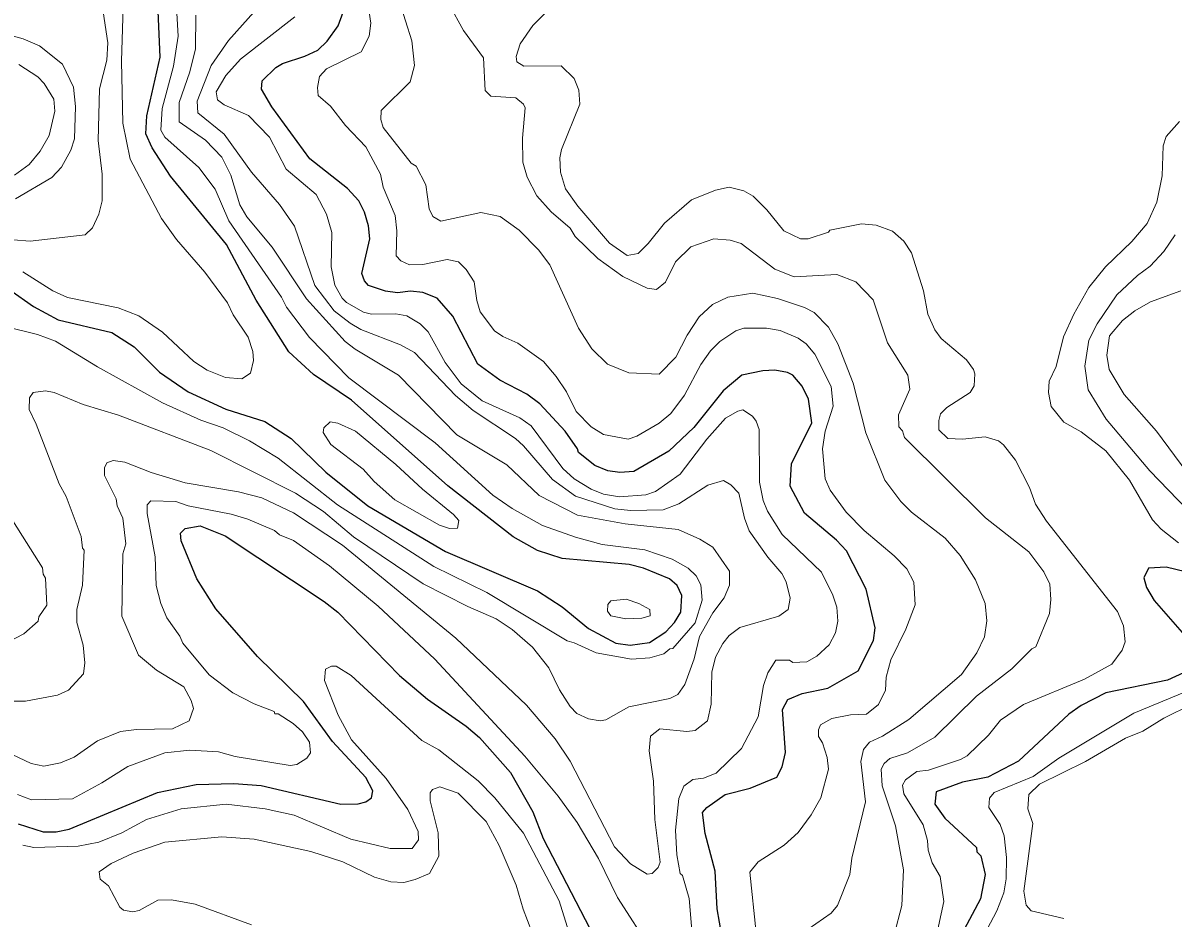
# Model space of a CAD drawing. Extents: x 673.3 to 698.5, y 6984.3 to 7012.3.
# Drawn here: x 694.629 to 696.255, y 6995.852 to 6997.119 of the extents above; entities that cross this region are included whole.
import ezdxf

# ---------------------------------------------------------------- set-up
doc = ezdxf.new("R2010")
doc.units = 0
doc.header["$LTSCALE"] = 0.032
doc.layers.add('1', color=7, linetype='Continuous', lineweight=25)
doc.layers.add('2', color=7, linetype='Continuous', lineweight=13)

msp = doc.modelspace()

# ---------------------------------------------------------------- linework, layer by layer
at = {"layer": '1'}
for points in [[(694.6103, 6996.7412), (694.6437, 6996.7175), (694.6788, 6996.6985), (694.7544, 6996.6809), (694.7859, 6996.6603), (694.822, 6996.6246), (694.8625, 6996.5967), (694.9159, 6996.5724), (694.9707, 6996.5549), (695.0084, 6996.5309), (695.057, 6996.4832), (695.1168, 6996.4357), (695.2264, 6996.3709), (695.3567, 6996.3155), (695.3916, 6996.2925), (695.4286, 6996.2621), (695.4675, 6996.2413), (695.4875, 6996.2384), (695.5152, 6996.2424), (695.5381, 6996.2572), (695.5504, 6996.2703), (695.5593, 6996.2851), (695.5607, 6996.3086), (695.5543, 6996.3228), (695.5431, 6996.3322), (695.5065, 6996.3473), (695.4864, 6996.3524), (695.3915, 6996.3611), (695.3567, 6996.3725), (695.322, 6996.3916), (695.2297, 6996.464), (695.0936, 6996.585), (695.0398, 6996.6215), (695.0049, 6996.6534), (694.9586, 6996.7266), (694.9166, 6996.8051), (694.8376, 6996.9019), (694.8115, 6996.9422), (694.8027, 6996.9619), (694.804, 6996.9872), (694.823, 6997.0706), (694.8197, 6997.1463)], [(695.6458, 6996.6203), (695.6193, 6996.5981), (695.5775, 6996.5462), (695.5424, 6996.5131), (695.4929, 6996.4842), (695.473, 6996.4827), (695.456, 6996.485), (695.4376, 6996.4925), (695.4145, 6996.5109), (695.4132, 6996.5161), (695.3958, 6996.5411), (695.3598, 6996.58), (695.3414, 6996.5935), (695.3033, 6996.6133), (695.2724, 6996.636), (695.2369, 6996.7039), (695.2147, 6996.7293), (695.1944, 6996.7376), (695.1769, 6996.7391), (695.1586, 6996.7368), (695.1417, 6996.7391), (695.1174, 6996.7474), (695.1117, 6996.754), (695.1081, 6996.7644), (695.1194, 6996.8135), (695.1176, 6996.8319), (695.112, 6996.851), (695.1038, 6996.8673), (695.0879, 6996.8846), (695.0345, 6996.9267), (694.9806, 6996.9999), (694.9664, 6997.0253), (694.9671, 6997.0368), (694.9863, 6997.0558), (694.9957, 6997.0616), (695.0277, 6997.0717), (695.0458, 6997.0802), (695.0589, 6997.0932), (695.0746, 6997.1146), (695.0818, 6997.134)], [(695.6171, 6995.8275), (695.6105, 6995.8656), (695.6081, 6995.9187), (695.5939, 6995.9721), (695.5902, 6996.0018), (695.5961, 6996.0088), (695.6219, 6996.0273), (695.6574, 6996.036), (695.6951, 6996.0519), (695.7025, 6996.0664), (695.7074, 6996.0868), (695.7033, 6996.1476), (695.7106, 6996.1615), (695.7308, 6996.1702), (695.7675, 6996.1775), (695.8101, 6996.2019), (695.832, 6996.2451), (695.8343, 6996.263), (695.8215, 6996.3178), (695.7937, 6996.3718), (695.7794, 6996.3869), (695.7341, 6996.4251), (695.7141, 6996.4634), (695.7159, 6996.4949), (695.7447, 6996.5528), (695.7401, 6996.5865), (695.7308, 6996.605), (695.7177, 6996.6203), (695.7101, 6996.6242), (695.6922, 6996.6275), (695.6754, 6996.6268), (695.6458, 6996.6203)], [(694.6221, 6995.9857), (694.6574, 6995.9745), (694.6759, 6995.9745), (694.6942, 6995.978), (694.8189, 6996.0298), (694.874, 6996.0412), (694.9273, 6996.0429), (694.9658, 6996.0397), (695.0782, 6996.0135), (695.103, 6996.0141), (695.114, 6996.0169), (695.1217, 6996.0225), (695.1236, 6996.0323), (695.1137, 6996.051), (695.0668, 6996.1021), (695.0254, 6996.1587), (694.9604, 6996.2223), (694.9017, 6996.2898), (694.8745, 6996.3325), (694.8525, 6996.3862), (694.8517, 6996.397), (694.858, 6996.4037), (694.8795, 6996.4075), (694.9147, 6996.3932), (695.0548, 6996.3003), (695.0741, 6996.2853), (695.1612, 6996.1957), (695.2011, 6996.1622), (695.2556, 6996.1239), (695.2744, 6996.1077), (695.3183, 6996.0581), (695.3498, 6996.0024), (695.3644, 6995.9649), (695.4305, 6995.8377)], [(696.3669, 6996.3195), (696.2457, 6996.349), (696.221, 6996.3475), (696.2143, 6996.3339), (696.2179, 6996.32), (696.2289, 6996.3016), (696.2751, 6996.2486)], [(696.2703, 6996.1994), (696.2477, 6996.1891), (696.1603, 6996.1712), (696.1255, 6996.1529), (696.1083, 6996.141), (696.037, 6996.0744), (695.9935, 6996.0519), (695.9577, 6996.0445), (695.9207, 6996.0309), (695.9186, 6996.0133), (695.9326, 6995.9936), (695.9774, 6995.952), (695.978, 6995.9458), (695.9836, 6995.9404), (695.99, 6995.9138), (695.9833, 6995.8797), (695.956, 6995.8281)]]:
    msp.add_lwpolyline(points, dxfattribs=at)
at = {"layer": '2'}
for points in [[(694.5903, 6996.814), (694.6391, 6996.81), (694.7168, 6996.8189), (694.7271, 6996.829), (694.7362, 6996.8484), (694.7408, 6996.8673), (694.7407, 6996.9047), (694.7351, 6996.9523), (694.7372, 6997.0256), (694.7473, 6997.066), (694.7489, 6997.0906), (694.7409, 6997.1439), (694.7245, 6997.177), (694.7081, 6997.1894), (694.6786, 6997.1977), (694.6587, 6997.1983), (694.6412, 6997.1925), (694.6093, 6997.1597)], [(694.6286, 6996.7667), (694.671, 6996.7399), (694.6916, 6996.7303), (694.7633, 6996.7156), (694.7926, 6996.7043), (694.826, 6996.6814), (694.8705, 6996.6396), (694.8895, 6996.6273), (694.9152, 6996.6173), (694.9383, 6996.6154), (694.9506, 6996.6235), (694.9549, 6996.6412), (694.954, 6996.6541), (694.9473, 6996.674), (694.926, 6996.706), (694.9182, 6996.7228), (694.8861, 6996.7664), (694.8459, 6996.8122), (694.8248, 6996.8423), (694.7806, 6996.926), (694.7701, 6996.9771), (694.7684, 6997.0645), (694.7708, 6997.1569)], [(695.1162, 6997.1495), (695.121, 6997.1184), (695.1186, 6997.1002), (695.1072, 6997.078), (695.0581, 6997.0537), (695.0483, 6997.0432), (695.0454, 6997.0273), (695.0464, 6997.016), (695.0637, 6997.0009), (695.085, 6996.9738), (695.1137, 6996.9435), (695.1347, 6996.9047), (695.1382, 6996.8863), (695.1551, 6996.8464), (695.1577, 6996.8247), (695.1565, 6996.7893), (695.1633, 6996.7823), (695.1757, 6996.7766), (695.1942, 6996.7772), (695.2287, 6996.7839), (695.2448, 6996.7806), (695.2556, 6996.7698), (695.2672, 6996.7527), (695.2706, 6996.7263), (695.2754, 6996.7101), (695.2957, 6996.6834), (695.3075, 6996.6751), (695.329, 6996.6657), (695.3653, 6996.6397), (695.3832, 6996.6187), (695.3976, 6996.597), (695.4113, 6996.5688), (695.4324, 6996.5474), (695.4498, 6996.5363), (695.485, 6996.5299), (695.4971, 6996.5341), (695.5288, 6996.5525), (695.5451, 6996.5662), (695.5647, 6996.5923), (695.5875, 6996.6355), (695.6011, 6996.6547), (695.6147, 6996.6683), (695.637, 6996.6834), (695.6483, 6996.6869), (695.6803, 6996.687), (695.6999, 6996.6838), (695.7252, 6996.6728), (695.7366, 6996.6649), (695.7491, 6996.6501), (695.7718, 6996.6044), (695.7749, 6996.5765), (695.7635, 6996.5412), (695.7595, 6996.5164), (695.7636, 6996.4739), (695.7704, 6996.4576), (695.7933, 6996.4268), (695.8185, 6996.4008), (695.861, 6996.3649), (695.8788, 6996.3463), (695.8891, 6996.3275), (695.8906, 6996.2953), (695.8776, 6996.2611), (695.8566, 6996.2177), (695.85, 6996.1933), (695.849, 6996.1747), (695.8389, 6996.1547), (695.8219, 6996.1409)], [(695.7393, 6995.8364), (695.7722, 6995.8592), (695.7811, 6995.8703), (695.7986, 6995.9141), (695.8011, 6995.9372), (695.8205, 6996.0166), (695.8141, 6996.0736), (695.8175, 6996.0908), (695.8262, 6996.1013), (695.8448, 6996.1095), (695.8819, 6996.1331), (695.9565, 6996.1967), (695.9779, 6996.2274), (695.9888, 6996.2502), (695.9924, 6996.273), (695.9899, 6996.2972), (695.9763, 6996.3309), (695.9543, 6996.3651), (695.933, 6996.3897), (695.8857, 6996.4264), (695.8703, 6996.4417), (695.8479, 6996.4718), (695.8208, 6996.539), (695.8031, 6996.6091), (695.7815, 6996.665), (695.768, 6996.6884), (695.7481, 6996.709), (695.7345, 6996.7164), (695.6963, 6996.729), (695.6613, 6996.7366), (695.6257, 6996.7306), (695.6043, 6996.7205), (695.5852, 6996.7032), (695.5682, 6996.6772), (695.5522, 6996.6461), (695.5287, 6996.6219), (695.4856, 6996.6237), (695.4555, 6996.6362), (695.4336, 6996.6579), (695.4145, 6996.687), (695.374, 6996.7764), (695.3578, 6996.798), (695.3308, 6996.8254), (695.3037, 6996.8447), (695.2766, 6996.8507), (695.2199, 6996.8385), (695.2084, 6996.845), (695.2032, 6996.8559), (695.1985, 6996.8896), (695.1848, 6996.9162), (695.1777, 6996.9204), (695.1383, 6996.971), (695.1349, 6996.9824), (695.1356, 6996.9949), (695.1763, 6997.0355), (695.1828, 6997.0586), (695.1788, 6997.0937), (695.161, 6997.1502)], [(694.9671, 6997.1472), (694.9197, 6997.0939), (694.8951, 6997.0587), (694.8754, 6997.0081), (694.8762, 6996.9915), (694.9133, 6996.9613), (694.9519, 6996.9078), (694.9917, 6996.8619), (695.0127, 6996.8311), (695.0415, 6996.7473), (695.0691, 6996.7115), (695.0916, 6996.6938), (695.1067, 6996.6852), (695.1629, 6996.6632), (695.1827, 6996.6523), (695.2408, 6996.5917), (695.2655, 6996.5706), (695.3256, 6996.5306), (695.337, 6996.5206), (695.3778, 6996.4727), (695.4104, 6996.4492), (695.4658, 6996.4312), (695.4883, 6996.4288), (695.5342, 6996.4297), (695.5565, 6996.4385), (695.5977, 6996.465), (695.6196, 6996.4712), (695.63, 6996.4654), (695.6414, 6996.4537), (695.6494, 6996.4181), (695.6561, 6996.4004), (695.6822, 6996.363), (695.7023, 6996.3396), (695.7081, 6996.3281), (695.7139, 6996.305), (695.7111, 6996.289), (695.698, 6996.2796), (695.6429, 6996.2634), (695.6278, 6996.2523), (695.6186, 6996.2407), (695.6084, 6996.2214), (695.6033, 6996.2003), (695.6023, 6996.155), (695.5971, 6996.1313), (695.5797, 6996.1176), (695.5677, 6996.1163), (695.5298, 6996.1202), (695.5163, 6996.1098), (695.5145, 6996.0891), (695.5209, 6996.0459), (695.5226, 6995.9917), (695.5299, 6995.9312), (695.5272, 6995.9237), (695.5189, 6995.9154), (695.5117, 6995.9143), (695.4881, 6995.9292), (695.4657, 6995.953), (695.4027, 6996.0741), (695.3818, 6996.1061), (695.3411, 6996.1534), (695.2413, 6996.2482), (695.0809, 6996.3801), (695.0117, 6996.4257), (694.9669, 6996.4468), (694.9335, 6996.4556), (694.858, 6996.4679), (694.8102, 6996.4827), (694.7727, 6996.4974), (694.7564, 6996.4998), (694.7473, 6996.4963), (694.744, 6996.4891), (694.7441, 6996.4785), (694.7608, 6996.4457), (694.762, 6996.4354), (694.77, 6996.4179), (694.7741, 6996.3817), (694.7701, 6996.3675), (694.7686, 6996.2796), (694.7923, 6996.2242), (694.8178, 6996.2032), (694.8563, 6996.1795), (694.8669, 6996.1601), (694.8702, 6996.1488), (694.864, 6996.1314), (694.8401, 6996.1202), (694.7894, 6996.1193), (694.7668, 6996.1161), (694.734, 6996.1029), (694.7011, 6996.08), (694.6819, 6996.0721), (694.6583, 6996.0673)], [(695.2316, 6997.1451), (695.2521, 6997.108), (695.2804, 6997.0692), (695.2828, 6997.0233), (695.2906, 6997.015), (695.3259, 6997.0127), (695.3368, 6997.0038), (695.3391, 6996.9989), (695.3353, 6996.9559), (695.3359, 6996.9217), (695.342, 6996.9007), (695.3558, 6996.8744), (695.3759, 6996.8515), (695.4027, 6996.8286), (695.41, 6996.8167), (695.4419, 6996.7855), (695.4772, 6996.7599), (695.5118, 6996.7434), (695.5251, 6996.7417), (695.5376, 6996.7521), (695.5518, 6996.7806), (695.5733, 6996.8022), (695.606, 6996.8133), (695.629, 6996.8114), (695.6445, 6996.8068), (695.6925, 6996.7702), (695.7198, 6996.7598), (695.7799, 6996.7627), (695.8067, 6996.7523), (695.8312, 6996.7268), (695.8516, 6996.6663), (695.8802, 6996.6205), (695.8833, 6996.6008), (695.8671, 6996.5643), (695.8679, 6996.5475), (695.8729, 6996.5415), (695.8759, 6996.5324), (695.9903, 6996.4187), (696.0515, 6996.3705), (696.0726, 6996.342), (696.0811, 6996.3246), (696.0829, 6996.303), (696.081, 6996.2834), (696.0614, 6996.2359), (696.056, 6996.2334), (696.0276, 6996.205), (695.9775, 6996.1664), (695.9185, 6996.1081), (695.8798, 6996.0862), (695.8549, 6996.0782), (695.8471, 6996.071), (695.8426, 6996.0628), (695.8439, 6996.0393), (695.8629, 6995.9829), (695.8744, 6995.9207), (695.8719, 6995.8702), (695.8611, 6995.8285)], [(695.6615, 6996.8737), (695.6486, 6996.8812), (695.6278, 6996.8866), (695.6082, 6996.8822), (695.5746, 6996.8686), (695.5361, 6996.8357), (695.5133, 6996.8065), (695.499, 6996.7926), (695.4834, 6996.7897), (695.4586, 6996.8073), (695.4136, 6996.8594), (695.3961, 6996.8839), (695.389, 6996.9075), (695.3882, 6996.9278), (695.3904, 6996.9396), (695.4166, 6997.0038), (695.415, 6997.0236), (695.4085, 6997.0404), (695.3903, 6997.0583), (695.3371, 6997.0576), (695.3274, 6997.0638), (695.3263, 6997.0713), (695.3319, 6997.089), (695.3498, 6997.1154), (695.38, 6997.1454)], [(694.8465, 6997.1325), (694.8482, 6997.1), (694.8417, 6997.0576), (694.8255, 6996.9976), (694.8239, 6996.9672), (694.8296, 6996.9574), (694.8775, 6996.9142), (694.9009, 6996.8836), (694.9201, 6996.8387), (694.9947, 6996.7308), (695.0016, 6996.7166), (695.0339, 6996.6739), (695.0895, 6996.6168), (695.2119, 6996.5245), (695.2932, 6996.4505), (695.3206, 6996.4318), (695.3639, 6996.4079), (695.4104, 6996.3912), (695.448, 6996.3809), (695.5086, 6996.3733), (695.5473, 6996.3603), (695.5696, 6996.3476), (695.5809, 6996.3364), (695.5878, 6996.324), (695.5893, 6996.3019), (695.5795, 6996.2701), (695.548, 6996.2336), (695.5436, 6996.2331), (695.5352, 6996.2261), (695.5157, 6996.2203), (695.4896, 6996.2188), (695.4397, 6996.2274), (695.4085, 6996.2415), (695.3986, 6996.2444), (695.285, 6996.313), (695.2101, 6996.3497), (695.0735, 6996.4371), (694.9897, 6996.5031), (694.949, 6996.5275), (694.912, 6996.546), (694.8806, 6996.5567), (694.8263, 6996.5814), (694.734, 6996.6321), (694.675, 6996.6685), (694.6493, 6996.6781), (694.6017, 6996.6896)], [(695.5438, 6996.1629), (695.5553, 6996.1685), (695.5648, 6996.1829), (695.578, 6996.219), (695.5857, 6996.2507), (695.6046, 6996.2841), (695.6205, 6996.3056), (695.6284, 6996.3231), (695.6284, 6996.343), (695.6046, 6996.3769), (695.5863, 6996.3884), (695.5556, 6996.4019), (695.4805, 6996.4101), (695.4132, 6996.4224), (695.3589, 6996.4502), (695.313, 6996.4934), (695.2423, 6996.5362), (695.1599, 6996.6204), (695.0988, 6996.657), (695.0844, 6996.6682), (695.0298, 6996.7285), (694.9811, 6996.8016), (694.9453, 6996.8443), (694.9356, 6996.8616), (694.9229, 6996.9034), (694.9102, 6996.929), (694.887, 6996.9529), (694.8499, 6996.9788), (694.8496, 6997.006), (694.8646, 6997.0497), (694.8727, 6997.0823), (694.8734, 6997.1298)], [(695.769, 6996.2388), (695.7781, 6996.256), (695.7815, 6996.2726), (695.7798, 6996.2921), (695.7743, 6996.3094), (695.7581, 6996.3415), (695.7027, 6996.3952), (695.6817, 6996.4281), (695.6757, 6996.4433), (695.6708, 6996.469), (695.67, 6996.5434), (695.6661, 6996.5554), (695.6608, 6996.5625), (695.6469, 6996.5712), (695.6398, 6996.5697), (695.6226, 6996.5597), (695.596, 6996.53), (695.5586, 6996.4805), (695.5237, 6996.4559), (695.5098, 6996.4509), (695.4728, 6996.4484), (695.4498, 6996.4523), (695.4327, 6996.4591), (695.4083, 6996.4738), (695.3923, 6996.4882), (695.3478, 6996.5489), (695.3318, 6996.5601), (695.2785, 6996.584), (695.2487, 6996.6083), (695.226, 6996.6385), (695.2019, 6996.6817), (695.1908, 6996.6929), (695.172, 6996.7042), (695.1561, 6996.7073), (695.1216, 6996.7066), (695.1103, 6996.7095), (695.0865, 6996.7233), (695.0802, 6996.7294), (695.0699, 6996.7478), (695.0649, 6996.7735), (695.0656, 6996.8221), (695.0581, 6996.848), (695.0435, 6996.8759), (695.0011, 6996.9118), (694.9774, 6996.9574), (694.9479, 6996.9878), (694.9132, 6997.0031), (694.9042, 6997.01), (694.9022, 6997.0212), (694.9157, 6997.0443), (694.9365, 6997.0677), (695.0134, 6997.1275)], [(694.5907, 6997.1065), (694.6289, 6997.0964), (694.6523, 6997.0863), (694.6847, 6997.0605), (694.7001, 6997.0279), (694.7032, 6997.0005), (694.7016, 6996.955), (694.6967, 6996.9386), (694.6833, 6996.9147), (694.6696, 6996.8999), (694.6184, 6996.8701)], [(694.6167, 6996.9035), (694.6376, 6996.9186), (694.6529, 6996.9373), (694.6657, 6996.9596), (694.6739, 6996.9938), (694.6723, 6997.0108), (694.6586, 6997.0329), (694.6499, 6997.0424), (694.6231, 6997.0601)], [(696.2647, 6996.9794), (696.2457, 6996.9579), (696.2417, 6996.9448), (696.24, 6996.9026), (696.2326, 6996.8653), (696.219, 6996.8351), (696.1974, 6996.8097), (696.1601, 6996.7736), (696.1364, 6996.7446), (696.1151, 6996.7069), (696.1004, 6996.6745), (696.0901, 6996.6325), (696.0804, 6996.6118), (696.0796, 6996.596), (696.0834, 6996.5763), (696.101, 6996.5541), (696.1255, 6996.5403), (696.1606, 6996.5132), (696.1941, 6996.4718), (696.2263, 6996.4156), (696.2386, 6996.4026), (696.2631, 6996.3831)], [(695.92, 6995.8232), (695.9312, 6995.8756), (695.9263, 6995.9112), (695.915, 6995.9305), (695.909, 6995.9484), (695.9084, 6995.9621), (695.902, 6995.9842), (695.8746, 6996.0279), (695.8728, 6996.0402), (695.8772, 6996.048), (695.8933, 6996.0595), (695.9096, 6996.0618), (695.9547, 6996.0765), (695.9644, 6996.0818), (695.9946, 6996.111), (696.0117, 6996.1321), (696.044, 6996.1546), (696.1304, 6996.1903), (696.1691, 6996.2115), (696.1835, 6996.2312), (696.1878, 6996.2433), (696.1854, 6996.266), (696.1771, 6996.2862), (696.0765, 6996.4139), (696.0612, 6996.438), (696.0525, 6996.4617), (696.0326, 6996.5), (696.0157, 6996.522), (696.0085, 6996.5273), (695.99, 6996.533), (695.9577, 6996.5299), (695.9371, 6996.5307), (695.9245, 6996.5429), (695.9241, 6996.5562), (695.9266, 6996.5658), (695.9357, 6996.5748), (695.9687, 6996.5957), (695.9743, 6996.6053), (695.9753, 6996.6221), (695.9734, 6996.6286), (695.9633, 6996.642), (695.9275, 6996.6721), (695.9184, 6996.6846), (695.9087, 6996.7068), (695.9028, 6996.7399), (695.8857, 6996.7937), (695.8749, 6996.8101), (695.8586, 6996.8242), (695.8355, 6996.8327), (695.8151, 6996.8344), (695.7699, 6996.8256), (695.7682, 6996.823), (695.7394, 6996.8133), (695.7288, 6996.8134), (695.705, 6996.8247), (695.6809, 6996.8544), (695.6615, 6996.8737)], [(696.2756, 6996.4306), (696.2225, 6996.4853), (696.1612, 6996.5584), (696.1356, 6996.5998), (696.1308, 6996.6331), (696.1365, 6996.6699), (696.1481, 6996.693), (696.1761, 6996.7339), (696.2055, 6996.7615), (696.2234, 6996.7746), (696.2424, 6996.7954), (696.2587, 6996.819)], [(696.2667, 6996.7398), (696.2239, 6996.7241), (696.2017, 6996.7114), (696.1842, 6996.6976), (696.1657, 6996.6759), (696.1618, 6996.6487), (696.1654, 6996.6284), (696.1864, 6996.5931), (696.232, 6996.541), (696.2924, 6996.4598)], [(694.6042, 6996.1592), (694.6322, 6996.1591), (694.6775, 6996.1675), (694.6933, 6996.1746), (694.7145, 6996.1981), (694.7162, 6996.2132), (694.7138, 6996.2383), (694.7049, 6996.2706), (694.7049, 6996.2891), (694.7131, 6996.3233), (694.7155, 6996.3729), (694.7132, 6996.3758), (694.7112, 6996.392), (694.69, 6996.4487), (694.6802, 6996.4669), (694.6477, 6996.5513), (694.6375, 6996.572), (694.6381, 6996.5882), (694.6432, 6996.5957), (694.6606, 6996.5982), (694.6731, 6996.5957), (694.7138, 6996.579), (694.7641, 6996.5638), (694.8945, 6996.5139), (695.0142, 6996.4534), (695.054, 6996.4274), (695.0963, 6996.3917), (695.195, 6996.3254), (695.2579, 6996.2932), (695.2981, 6996.2756), (695.321, 6996.2606), (695.3494, 6996.2354), (695.3726, 6996.2065), (695.3878, 6996.1753), (695.403, 6996.1517), (695.4123, 6996.1419), (695.4286, 6996.134), (695.4451, 6996.1316), (695.4532, 6996.133), (695.4859, 6996.1511), (695.5438, 6996.1629)], [(694.5916, 6996.4503), (694.6565, 6996.348), (694.6576, 6996.3387), (694.6609, 6996.3333), (694.6626, 6996.295), (694.6514, 6996.2783), (694.6501, 6996.2722), (694.6298, 6996.2544), (694.6054, 6996.2418)], [(694.6213, 6996.0272), (694.6409, 6996.0194), (694.699, 6996.0211), (694.7405, 6996.0435), (694.777, 6996.0667), (694.8293, 6996.086), (694.8649, 6996.0901), (694.9052, 6996.0876), (694.9291, 6996.0811), (695.0069, 6996.0681), (695.016, 6996.0698), (695.0304, 6996.0785), (695.0354, 6996.0862), (695.0341, 6996.1011), (695.0243, 6996.1159), (695.0112, 6996.1275), (694.9898, 6996.1412), (694.9852, 6996.1415), (694.9841, 6996.1445), (694.9557, 6996.1552), (694.9255, 6996.1712), (694.892, 6996.1963), (694.8549, 6996.2413), (694.8506, 6996.2513), (694.8321, 6996.2772), (694.8236, 6996.2975), (694.8173, 6996.3228), (694.8157, 6996.3635), (694.8043, 6996.4247), (694.8043, 6996.4368), (694.8098, 6996.4425), (694.845, 6996.4418), (694.8626, 6996.4358), (694.9234, 6996.4239), (694.9471, 6996.4168), (694.9845, 6996.4006), (694.9918, 6996.3945), (695.0114, 6996.3863), (695.0622, 6996.3508), (695.1314, 6996.2938), (695.2116, 6996.2185), (695.3389, 6996.0815), (695.3859, 6996.0247), (695.4126, 6995.9874), (695.4429, 6995.9367), (695.4696, 6995.8816), (695.5184, 6995.8058)], [(695.5763, 6995.8181), (695.5713, 6995.8799), (695.5616, 6995.9124), (695.5585, 6995.9156), (695.5535, 6995.9418), (695.5518, 6995.9766), (695.5567, 6996.0216), (695.5637, 6996.0389), (695.5762, 6996.0484), (695.5912, 6996.0502), (695.6095, 6996.0572), (695.6453, 6996.0922), (695.6688, 6996.1368), (695.6761, 6996.1812), (695.6823, 6996.1995), (695.6939, 6996.2173), (695.7129, 6996.2171), (695.7176, 6996.2139), (695.7378, 6996.2147), (695.7516, 6996.223), (695.769, 6996.2388)], [(695.4099, 6995.804), (695.3873, 6995.8767), (695.337, 6995.9726), (695.2962, 6996.0223), (695.2728, 6996.0466), (695.2169, 6996.0902), (695.1928, 6996.1037), (695.0931, 6996.1955), (695.0717, 6996.2087), (695.0652, 6996.2089), (695.0567, 6996.2045), (695.0551, 6996.1885), (695.0745, 6996.1392), (695.0935, 6996.1045), (695.1424, 6996.0499), (695.173, 6996.0057), (695.1876, 6995.9747), (695.1885, 6995.9628), (695.1794, 6995.9508), (695.1482, 6995.9507), (695.0925, 6995.9638), (695.0125, 6995.9981), (694.9714, 6996.007), (694.9164, 6996.0135), (694.8525, 6996.0068), (694.8036, 6995.9919), (694.7687, 6995.9729), (694.7361, 6995.9598), (694.7068, 6995.9541), (694.644, 6995.952), (694.6284, 6995.9553)], [(696.2764, 6996.1738), (696.1999, 6996.142), (696.094, 6996.0785), (696.0579, 6996.0527), (696.0026, 6996.0302), (695.9961, 6996.0219), (695.9949, 6996.0089), (696.011, 6995.9845), (696.0167, 6995.9685), (696.0202, 6995.9381), (696.0193, 6995.9076), (696.016, 6995.8881), (696.0065, 6995.8626), (695.9927, 6995.8366)], [(695.8219, 6996.1409), (695.7994, 6996.1397), (695.773, 6996.1347), (695.7569, 6996.1256), (695.7539, 6996.1187), (695.7539, 6996.1092), (695.7596, 6996.1004), (695.7665, 6996.0796), (695.7684, 6996.063), (695.7573, 6996.0222), (695.7436, 6995.9985), (695.7251, 6995.9734), (695.7053, 6995.9553), (695.6689, 6995.9318), (695.657, 6995.9174), (695.6658, 6995.8314)], [(696.1013, 6995.8519), (696.0551, 6995.8627), (696.0478, 6995.8704), (696.0446, 6995.8903), (696.0574, 6995.9859), (696.0503, 6996.007), (696.0514, 6996.0271), (696.0666, 6996.0416), (696.1315, 6996.0736), (696.1885, 6996.107), (696.2129, 6996.1168), (696.2427, 6996.135), (696.2825, 6996.1548)], [(694.6583, 6996.0673), (694.6403, 6996.0711), (694.5317, 6996.1225)], [(694.9519, 6995.8426), (694.8726, 6995.8718), (694.8387, 6995.8783), (694.8198, 6995.8775), (694.7931, 6995.863), (694.784, 6995.8609), (694.771, 6995.8637), (694.766, 6995.8679), (694.7496, 6995.8978), (694.738, 6995.9073), (694.7366, 6995.9177), (694.7535, 6995.9295), (694.7847, 6995.9442), (694.8297, 6995.9596), (694.9101, 6995.9671), (694.9557, 6995.9638), (695.0358, 6995.9467), (695.0814, 6995.9319), (695.1261, 6995.9103), (695.1493, 6995.9036), (695.1674, 6995.9028), (695.1837, 6995.9068), (695.2039, 6995.9156), (695.2171, 6995.9398), (695.2163, 6995.9731), (695.205, 6996.0182), (695.205, 6996.0295), (695.208, 6996.0344), (695.2183, 6996.0378), (695.2442, 6996.0288), (695.2841, 6995.9889), (695.3025, 6995.9552), (695.3266, 6995.899), (695.3365, 6995.8648), (695.3546, 6995.8167)]]:
    msp.add_lwpolyline(points, dxfattribs=at)
for points in [[(695.1561, 6996.4941), (695.099, 6996.5412), (695.0743, 6996.5527), (695.0635, 6996.5542), (695.0544, 6996.5461), (695.0535, 6996.5392), (695.0641, 6996.5223), (695.1102, 6996.4876), (695.1257, 6996.4699), (695.1549, 6996.444), (695.2182, 6996.4083), (695.232, 6996.4036), (695.2433, 6996.4038), (695.2455, 6996.4149), (695.238, 6996.4235), (695.1941, 6996.4591)], [(695.4601, 6996.2799), (695.4558, 6996.2867), (695.4559, 6996.2958), (695.4604, 6996.3013), (695.4821, 6996.3033), (695.5, 6996.2976), (695.5153, 6996.289), (695.5158, 6996.28), (695.5044, 6996.2765), (695.4816, 6996.2756)]]:
    msp.add_lwpolyline(points, close=True, dxfattribs=at)

doc.saveas('drawing.dxf')
